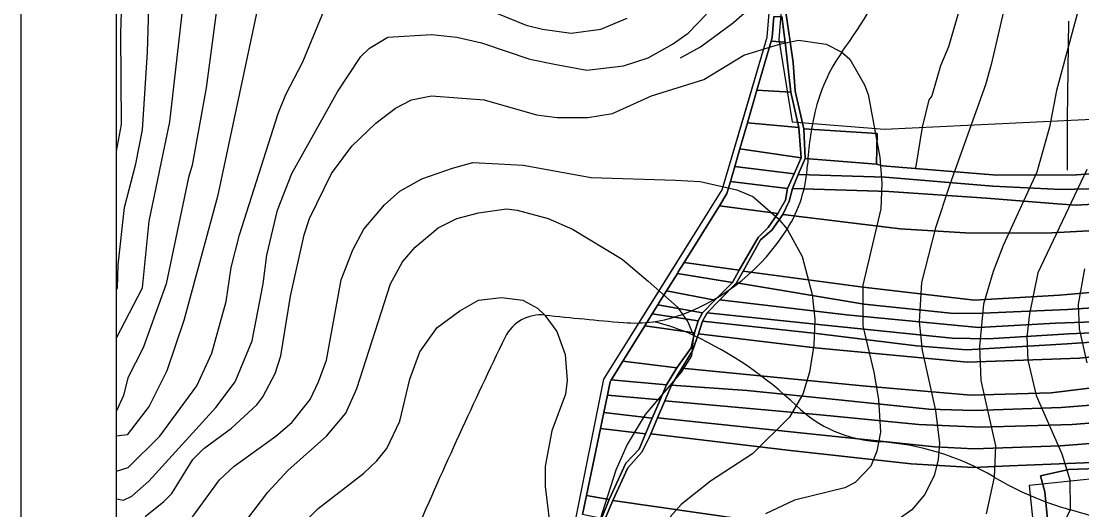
# Model space of a CAD drawing. Extents: x -510989 to -501240, y -1184665 to -1176098.
# Drawn here: x -510989 to -510210, y -1179498 to -1179139 of the extents above; entities that cross this region are included whole.
import ezdxf

# ---------------------------------------------------------------- set-up
doc = ezdxf.new("R2010")
doc.units = 0
for name, color, linetype in [('lesni_pozemek', 7, 'Continuous'), ('NAVRH_interakcni_prvky', 7, 'Continuous'), ('NAVRH_rozvodnice', 7, 'Continuous'), ('orna_puda', 7, 'Continuous'), ('ostatni_plocha_x_ostatni_komunikace', 7, 'Continuous'), ('popis', 7, 'Continuous'), ('rozpiska', 7, 'Continuous'), ('STAV_povodi', 7, 'Continuous'), ('STAV_systematicke_odvodneni', 7, 'Continuous'), ('trvaly_travni_porost', 7, 'Continuous'), ('vrstevnice_01', 7, 'Continuous'), ('vrstevnice_02', 7, 'Continuous'), ('vrstevnice_03', 7, 'Continuous')]:
    doc.layers.add(name, color=color, linetype=linetype)

msp = doc.modelspace()

# ---------------------------------------------------------------- linework, layer by layer
at = {"layer": 'lesni_pozemek'}
for points in [[(-510436.2, -1179135.78), (-510430.33, -1179135.78), (-510427.73, -1179154.59), (-510438.02, -1179153.76), (-510437.29, -1179151.24)], [(-510427.73, -1179154.59), (-510423.6, -1179191.28), (-510448.49, -1179189.75), (-510438.02, -1179153.76)], [(-510423.6, -1179191.28), (-510417.84, -1179217.21), (-510455.46, -1179213.7), (-510448.49, -1179189.75)], [(-510417.84, -1179217.21), (-510415.94, -1179239.52), (-510461.07, -1179232.97), (-510455.46, -1179213.7)], [(-510360.05, -1179221.65), (-510360.56, -1179244.06), (-510413.12, -1179240.08), (-510414.16, -1179218.2)], [(-510415.94, -1179239.52), (-510421.25, -1179251.34), (-510464.83, -1179245.9), (-510461.07, -1179232.97)], [(-510076.65, -1179236.04), (-510062.5, -1179245.4), (-510091.13, -1179251.51), (-510184.57, -1179261.74), (-510224.9, -1179262.8), (-510275.21, -1179260.37), (-510354.41, -1179253.68), (-510418.1, -1179251.78), (-510413.12, -1179240.08), (-510360.56, -1179244.06), (-510356.32, -1179245.36), (-510272.33, -1179252.31), (-510213.64, -1179252.07), (-510167.75, -1179248.77), (-510106.1, -1179240.68)], [(-510421.25, -1179251.34), (-510426.08, -1179262.1), (-510468.02, -1179256.89), (-510464.83, -1179245.9)], [(-510062.5, -1179245.4), (-510057.27, -1179256.72), (-510084.04, -1179262.7), (-510141.62, -1179270.18), (-510214.07, -1179274.29), (-510227.92, -1179273.36), (-510279.81, -1179269.22), (-510351.66, -1179264.21), (-510422.47, -1179262.07), (-510418.1, -1179251.78), (-510354.41, -1179253.68), (-510275.21, -1179260.37), (-510224.9, -1179262.8), (-510184.57, -1179261.74), (-510091.13, -1179251.51)], [(-510426.08, -1179262.1), (-510427.42, -1179270.49), (-510433.05, -1179280.3), (-510476.13, -1179274.65), (-510470.6, -1179265.74), (-510468.02, -1179256.89)], [(-510055.48, -1179260.58), (-510073.48, -1179266.45), (-510127.98, -1179288.85), (-510231.73, -1179294.67), (-510291.3, -1179294.93), (-510343.33, -1179291.74), (-510429.48, -1179281.16), (-510424.75, -1179271.29), (-510422.47, -1179262.07), (-510351.66, -1179264.21), (-510279.81, -1179269.22), (-510227.92, -1179273.36), (-510214.07, -1179274.29), (-510141.62, -1179270.18), (-510084.04, -1179262.7), (-510057.27, -1179256.72)], [(-510433.05, -1179280.3), (-510440.23, -1179290.64), (-510447.52, -1179297.93), (-510461.65, -1179322.07), (-510502.02, -1179316.36), (-510476.13, -1179274.65)], [(-510429.48, -1179281.16), (-510343.33, -1179291.74), (-510291.3, -1179294.93), (-510231.73, -1179294.67), (-510127.98, -1179288.85), (-510143.14, -1179297.52), (-510171.11, -1179307.54), (-510186.78, -1179317.43), (-510186.62, -1179326.29), (-510175.42, -1179336.06), (-510226.19, -1179340.47), (-510288.75, -1179343.99), (-510370.47, -1179334.51), (-510458.75, -1179322.81), (-510445.97, -1179299.85), (-510437.61, -1179292.65)], [(-510461.65, -1179322.07), (-510466.43, -1179331.02), (-510506.98, -1179324.36), (-510506.34, -1179323.33), (-510502.02, -1179316.36)], [(-510466.43, -1179331.02), (-510479.51, -1179344.16), (-510514.92, -1179337.14), (-510506.98, -1179324.36)], [(-510458.75, -1179322.81), (-510370.47, -1179334.51), (-510288.75, -1179343.99), (-510226.19, -1179340.47), (-510175.42, -1179336.06), (-510165.42, -1179347.12), (-510220.28, -1179350.96), (-510282.57, -1179353.6), (-510303.96, -1179353.84), (-510369.7, -1179346.92), (-510463.53, -1179331.39)], [(-510463.53, -1179331.39), (-510369.7, -1179346.92), (-510303.96, -1179353.84), (-510282.57, -1179353.6), (-510220.28, -1179350.96), (-510165.42, -1179347.12), (-510142.04, -1179354.05), (-510140.77, -1179355.2), (-510166.09, -1179358.7), (-510229.11, -1179360.96), (-510285.79, -1179364.14), (-510382.78, -1179354.93), (-510475.66, -1179343.84)], [(-510479.51, -1179344.16), (-510488.56, -1179353.25), (-510521.39, -1179347.58), (-510520.76, -1179346.55), (-510514.92, -1179337.14)], [(-510488.56, -1179353.25), (-510491.76, -1179359.19), (-510525.49, -1179354.19), (-510521.39, -1179347.58)], [(-510475.66, -1179343.84), (-510382.78, -1179354.93), (-510285.79, -1179364.14), (-510229.11, -1179360.96), (-510166.09, -1179358.7), (-510140.77, -1179355.2), (-510132.67, -1179362.55), (-510162.81, -1179366.24), (-510219.36, -1179368.88), (-510278.58, -1179372.54), (-510305.07, -1179372), (-510398.53, -1179362.34), (-510484.99, -1179353.41)], [(-510491.76, -1179359.19), (-510494.48, -1179368.11), (-510530.92, -1179362.94), (-510525.49, -1179354.19)], [(-510484.99, -1179353.41), (-510398.53, -1179362.34), (-510305.07, -1179372), (-510278.58, -1179372.54), (-510219.36, -1179368.88), (-510162.81, -1179366.24), (-510132.67, -1179362.55), (-510125.05, -1179369.45), (-510220.59, -1179376.2), (-510294.46, -1179380.48), (-510331.23, -1179377.64), (-510404.76, -1179368.43), (-510488.39, -1179359.45)], [(-510494.48, -1179368.11), (-510496.83, -1179378.94), (-510507.48, -1179393.66), (-510546.99, -1179388.83), (-510530.92, -1179362.94)], [(-510404.76, -1179368.43), (-510331.23, -1179377.64), (-510294.46, -1179380.48), (-510220.59, -1179376.2), (-510125.05, -1179369.45), (-510118.23, -1179375.63), (-510118.2, -1179376.33), (-510211.39, -1179386.73), (-510293.83, -1179389.55), (-510405.62, -1179379.1), (-510491.56, -1179368.85), (-510491.52, -1179368.74), (-510488.39, -1179359.45)], [(-510491.56, -1179368.85), (-510405.62, -1179379.1), (-510293.83, -1179389.55), (-510211.39, -1179386.73), (-510118.2, -1179376.33), (-510117.08, -1179400.12), (-510146.14, -1179401.68), (-510232.38, -1179412.17), (-510291.29, -1179413.7), (-510370.85, -1179406.97), (-510503.62, -1179394.04), (-510495.78, -1179381.38)], [(-510507.48, -1179393.66), (-510514.9, -1179406.34), (-510555.55, -1179402.62), (-510554.92, -1179401.59), (-510546.99, -1179388.83)], [(-510117.08, -1179400.12), (-510116.63, -1179409.75), (-510178.56, -1179419.14), (-510225.08, -1179422.8), (-510289.02, -1179425.11), (-510322.28, -1179424.07), (-510388.4, -1179417.24), (-510455.61, -1179410.29), (-510511.36, -1179406.53), (-510503.62, -1179394.04), (-510370.85, -1179406.97), (-510291.29, -1179413.7), (-510232.38, -1179412.17), (-510146.14, -1179401.68)], [(-510555.55, -1179402.62), (-510514.9, -1179406.34), (-510519.61, -1179417.33), (-510558.41, -1179413.74), (-510556.38, -1179403.96)], [(-509948.61, -1179408.03), (-509946.24, -1179413.7), (-509987.35, -1179426.11), (-510064.97, -1179435.86), (-510115.13, -1179442.17), (-510172.85, -1179446.78), (-510225.56, -1179450.99), (-510289.05, -1179453.23), (-510317.83, -1179451.74), (-510402.54, -1179442.93), (-510521.6, -1179430.54), (-510516.24, -1179417.97), (-510401.94, -1179428.27), (-510329.45, -1179435.45), (-510283.89, -1179437.28), (-510216.9, -1179435.33), (-510115.81, -1179427.18), (-510103.58, -1179425.83), (-510061.56, -1179421.23), (-509983.6, -1179412.12)], [(-510511.36, -1179406.53), (-510455.61, -1179410.29), (-510388.4, -1179417.24), (-510322.28, -1179424.07), (-510289.02, -1179425.11), (-510225.08, -1179422.8), (-510178.56, -1179419.14), (-510116.63, -1179409.75), (-510115.81, -1179427.18), (-510216.9, -1179435.33), (-510283.89, -1179437.28), (-510329.45, -1179435.45), (-510401.94, -1179428.27), (-510516.24, -1179417.97)], [(-510519.61, -1179417.33), (-510525.38, -1179430.77), (-510561.08, -1179426.64), (-510558.41, -1179413.74)], [(-509941.22, -1179425.67), (-509969.37, -1179435.32), (-510008.96, -1179442.54), (-510115.2, -1179455.16), (-510149.55, -1179460.17), (-510195.81, -1179462.91), (-510262.86, -1179465.82), (-510289.69, -1179466.98), (-510335.21, -1179464.35), (-510426.03, -1179454.22), (-510526.57, -1179442.18), (-510521.6, -1179430.54), (-510402.54, -1179442.93), (-510317.83, -1179451.74), (-510289.05, -1179453.23), (-510225.56, -1179450.99), (-510172.85, -1179446.78), (-510115.13, -1179442.17), (-510064.97, -1179435.86), (-509987.35, -1179426.11), (-509946.24, -1179413.7)], [(-510525.38, -1179430.77), (-510530.27, -1179442.18), (-510563.52, -1179438.41), (-510561.08, -1179426.64)], [(-510530.27, -1179442.18), (-510535.12, -1179453.48), (-510544.89, -1179463.7), (-510557.2, -1179490.45), (-510573.7, -1179487.54), (-510563.52, -1179438.41)], [(-510557.2, -1179490.45), (-510562.79, -1179504.39), (-510576.56, -1179501.37), (-510573.7, -1179487.54)]]:
    msp.add_lwpolyline(points, close=True, dxfattribs=at)
msp.add_lwpolyline([(-510184.63, -1179467.2), (-510219.33, -1179468.5), (-510240.1, -1179473.05), (-510236.91, -1179484.91), (-510233.91, -1179517.72), (-510232.74, -1179530.48), (-510258.03, -1179530.02), (-510394.35, -1179514.08), (-510554.46, -1179491.08), (-510543.4, -1179467.28), (-510533.09, -1179455.63), (-510527.71, -1179444.86), (-510526.57, -1179442.18), (-510426.03, -1179454.22), (-510335.21, -1179464.35), (-510289.69, -1179466.98), (-510262.86, -1179465.82), (-510195.81, -1179462.91)], dxfattribs=at)
at = {"layer": 'NAVRH_interakcni_prvky'}
for p, q in [((-510219.52, -1179139.17), (-510220.65, -1179210.92)), ((-510220.65, -1179211.7), (-510220.65, -1179248.67))]:
    msp.add_line(p, q, dxfattribs=at)
msp.add_arc((-510170.65, -1179211.7), 50, 179.10512, 180, dxfattribs=at)
at = {"layer": 'NAVRH_rozvodnice'}
for centre, radius, start, end in [((-510932.56, -1178776.7), 668.57, 324.80829, 338.19812), ((-510283.57, -1179234.37), 125.57, 144.80829, 167.04137), ((-510187.97, -1179256.37), 223.67, 167.04137, 176.98661), ((-510509.6, -1179239.43), 98.41, 327.71336, 356.98661), ((-510557.74, -1179209.02), 155.35, 290.53241, 327.71336), ((-510607.35, -1179383.94), 29.1, 84.00135, 154.16019), ((-510300.29, -1176461.79), 2909.13, 264.00135, 265.14164), ((-510538.23, -1179261.1), 99.73, 265.14164, 290.53241), ((-510557.1, -1179503.73), 147.45, 65.09101, 77.27742), ((-507309.25, -1180981.13), 3693.59, 154.16019, 156.62147), ((-510611.61, -1179621.12), 276.88, 46.13501, 65.09101), ((-510353.53, -1179352.61), 95.55, 226.13501, 266.66492), ((-510370.01, -1179635.28), 187.59, 59.2839, 86.66492), ((-510154.74, -1179272.96), 233.84, 239.2839, 254.22613), ((-510342.23, -1179936.66), 455.83, 66.38705, 74.22613)]:
    msp.add_arc(centre, radius, start, end, dxfattribs=at)
at = {"layer": 'orna_puda'}
msp.add_lwpolyline([(-510560.36, -1179505.1), (-510554.46, -1179491.08), (-510394.35, -1179514.08)], dxfattribs=at)
at = {"layer": 'ostatni_plocha_x_ostatni_komunikace'}
for points in [[(-510506, -1180185), (-510544, -1179990), (-510564, -1179913), (-510631, -1179804), (-510604, -1179617), (-510561, -1179402), (-510474, -1179263), (-510441, -1179151), (-510432, -1179041)], [(-510433.11, -1179091.84), (-510421.96, -1179169.49), (-510420.49, -1179190.53), (-510414.16, -1179218.2), (-510413.12, -1179240.08), (-510418.1, -1179251.78), (-510422.47, -1179262.07), (-510424.75, -1179271.29), (-510429.48, -1179281.16), (-510437.61, -1179292.65), (-510445.97, -1179299.85), (-510458.75, -1179322.81), (-510463.53, -1179331.39), (-510475.66, -1179343.84), (-510484.99, -1179353.41), (-510488.39, -1179359.45), (-510491.52, -1179368.74), (-510491.56, -1179368.85), (-510495.78, -1179381.38), (-510503.62, -1179394.04), (-510511.36, -1179406.53), (-510516.24, -1179417.97), (-510521.6, -1179430.54), (-510526.57, -1179442.18), (-510527.71, -1179444.86), (-510533.09, -1179455.63), (-510543.4, -1179467.28), (-510554.46, -1179491.08), (-510560.36, -1179505.1)], [(-510436.2, -1179135.78), (-510437.29, -1179151.24), (-510438.02, -1179153.76), (-510448.49, -1179189.75), (-510455.46, -1179213.7), (-510461.07, -1179232.97), (-510464.83, -1179245.9), (-510468.02, -1179256.89), (-510470.6, -1179265.74), (-510476.13, -1179274.65), (-510502.02, -1179316.36), (-510506.34, -1179323.33), (-510506.98, -1179324.36), (-510514.92, -1179337.14), (-510520.76, -1179346.55), (-510521.39, -1179347.58), (-510525.49, -1179354.19), (-510530.92, -1179362.94), (-510546.99, -1179388.83), (-510554.92, -1179401.59), (-510555.55, -1179402.62), (-510556.38, -1179403.96), (-510558.41, -1179413.74), (-510561.08, -1179426.64), (-510563.52, -1179438.41), (-510573.7, -1179487.54), (-510576.56, -1179501.37)], [(-510562.79, -1179504.39), (-510557.2, -1179490.45), (-510544.89, -1179463.7), (-510535.12, -1179453.48), (-510530.27, -1179442.18), (-510525.38, -1179430.77), (-510519.61, -1179417.33), (-510514.9, -1179406.34), (-510507.48, -1179393.66), (-510496.83, -1179378.94), (-510494.48, -1179368.11), (-510491.76, -1179359.19), (-510488.56, -1179353.25), (-510479.51, -1179344.16), (-510466.43, -1179331.02), (-510461.65, -1179322.07), (-510447.52, -1179297.93), (-510440.23, -1179290.64), (-510433.05, -1179280.3), (-510427.42, -1179270.49), (-510426.08, -1179262.1), (-510421.25, -1179251.34), (-510415.94, -1179239.52), (-510417.84, -1179217.21), (-510423.6, -1179191.28), (-510427.73, -1179154.59), (-510430.33, -1179135.78)]]:
    msp.add_lwpolyline(points, dxfattribs=at)
at = {"layer": 'popis'}
msp.add_lwpolyline([(-510525, -1180087.5), (-510544, -1179990), (-510564, -1179913), (-510597.5, -1179858.5), (-510631, -1179804), (-510617.5, -1179710.5), (-510604, -1179617), (-510582.5, -1179509.5), (-510561, -1179402), (-510517.5, -1179332.5), (-510474, -1179263), (-510457.5, -1179207), (-510441, -1179151), (-510432, -1179041)], dxfattribs=at)
at = {"layer": 'rozpiska'}
for points in [[(-508019.09, -1176098), (-508019.09, -1184498), (-510989.09, -1184498), (-510989.09, -1176098)], [(-508089.09, -1176168), (-508089.09, -1184428), (-510919.09, -1184428), (-510919.09, -1176168)]]:
    msp.add_lwpolyline(points, close=True, dxfattribs=at)
at = {"layer": 'STAV_povodi'}
for centre, radius, start, end in [((-510932.56, -1178776.7), 668.57, 324.80829, 338.19812), ((-510283.57, -1179234.37), 125.57, 144.80829, 167.04137), ((-510187.97, -1179256.37), 223.67, 167.04137, 176.98661), ((-510509.6, -1179239.43), 98.41, 327.71336, 356.98661), ((-510557.74, -1179209.02), 155.35, 290.53241, 327.71336), ((-510607.35, -1179383.94), 29.1, 84.00135, 154.16019), ((-510300.29, -1176461.79), 2909.13, 264.00135, 265.14164), ((-510538.23, -1179261.1), 99.73, 265.14164, 290.53241), ((-507309.25, -1180981.13), 3693.59, 154.16019, 156.62147)]:
    msp.add_arc(centre, radius, start, end, dxfattribs=at)
at = {"layer": 'STAV_systematicke_odvodneni'}
for p, q in [((-510425.39, -1179066.66), (-510432.41, -1179152.5)), ((-510432.41, -1179152.5), (-510422.7, -1179212.97)), ((-510354.7, -1179218.37), (-510078.94, -1179205.41)), ((-510422.7, -1179212.97), (-510354.7, -1179218.37)), ((-510129.13, -1179467.79), (-510248.39, -1179480.21)), ((-510248.39, -1179480.21), (-510242.45, -1179537.43))]:
    msp.add_line(p, q, dxfattribs=at)
at = {"layer": 'trvaly_travni_porost'}
for points in [[(-509862.49, -1179129.46), (-509853.5, -1179149.34), (-509851.96, -1179152.73), (-509850.86, -1179155.16), (-509842.94, -1179172.68), (-509929.99, -1179206.54), (-509999.75, -1179222.79), (-510068.01, -1179234.55), (-510068.36, -1179232.98), (-510127.44, -1179241.14), (-510143.37, -1179242.75), (-510167.92, -1179245.86), (-510167.75, -1179248.77), (-510213.64, -1179252.07), (-510272.33, -1179252.31), (-510356.32, -1179245.36), (-510360.56, -1179244.06), (-510360.05, -1179221.65), (-510414.16, -1179218.2), (-510420.49, -1179190.53), (-510421.96, -1179169.49), (-510433.11, -1179091.84)], [(-510085.19, -1179504.1), (-510233.91, -1179517.72), (-510236.91, -1179484.91), (-510240.1, -1179473.05), (-510219.33, -1179468.5), (-510184.63, -1179467.2)]]:
    msp.add_lwpolyline(points, dxfattribs=at)
at = {"layer": 'vrstevnice_01'}
for points in [[(-510919.09, -1179336.49), (-510918.31, -1179335), (-510917.91, -1179318), (-510913.31, -1179276), (-510904.91, -1179244), (-510899.91, -1179219), (-510896.31, -1179162), (-510893.59, -1179073)], [(-510666.91, -1179122), (-510618, -1179142), (-510606, -1179145), (-510584.91, -1179148), (-510563.31, -1179145), (-510543.91, -1179137)], [(-510845.69, -1179131), (-510853.09, -1179188), (-510863.41, -1179245), (-510866.09, -1179254), (-510882.59, -1179332), (-510899.59, -1179379), (-510910.69, -1179401), (-510913.91, -1179414), (-510919.09, -1179425.31)], [(-510919.09, -1179469.72), (-510910.59, -1179467), (-510887.31, -1179444), (-510860.09, -1179407), (-510848.91, -1179383), (-510838.41, -1179345), (-510834.81, -1179320), (-510828.59, -1179296), (-510800.31, -1179207), (-510794.59, -1179193), (-510782.19, -1179169), (-510766.41, -1179131)], [(-510212.81, -1179132), (-510228.5, -1179190), (-510233.5, -1179217), (-510242.81, -1179250), (-510267.69, -1179304), (-510275, -1179323), (-510282, -1179347), (-510284.91, -1179378), (-510284.09, -1179403), (-510273.31, -1179451), (-510274.19, -1179474), (-510280.09, -1179501)], [(-510898, -1179503), (-510884.19, -1179492), (-510878.5, -1179486), (-510863.09, -1179461), (-510854.81, -1179453), (-510834.59, -1179438), (-510815.91, -1179421), (-510811.59, -1179415), (-510802.5, -1179398), (-510798.41, -1179385), (-510791.31, -1179341), (-510781.09, -1179296), (-510777.31, -1179284), (-510761.09, -1179251), (-510746.09, -1179231), (-510728.59, -1179214), (-510714.09, -1179203), (-510702.41, -1179197), (-510687.59, -1179194), (-510648.91, -1179197), (-510610.41, -1179208), (-510595.31, -1179210), (-510572.69, -1179210), (-510554.69, -1179207), (-510526.09, -1179194), (-510487.41, -1179182), (-510458.09, -1179164), (-510432, -1179156), (-510418.09, -1179153), (-510397.59, -1179156), (-510386.19, -1179162), (-510380.19, -1179167), (-510369.41, -1179186), (-510366.81, -1179193), (-510358.19, -1179239), (-510356.81, -1179258), (-510357.41, -1179277), (-510370.59, -1179333), (-510370.81, -1179363), (-510362.69, -1179397), (-510359.19, -1179417), (-510357.69, -1179441), (-510360.5, -1179455), (-510364.91, -1179466), (-510376.31, -1179478), (-510384, -1179482), (-510421, -1179491), (-510442.19, -1179501)], [(-510669, -1179284), (-510653, -1179280), (-510632.5, -1179277), (-510624.59, -1179278), (-510601.81, -1179284), (-510583.91, -1179292), (-510547.59, -1179314), (-510528.31, -1179330), (-510507.19, -1179349), (-510499.31, -1179360), (-510495, -1179370), (-510496.5, -1179385), (-510504.19, -1179397), (-510530.69, -1179428), (-510543.81, -1179450), (-510552.09, -1179469), (-510563.59, -1179505), (-510566.41, -1179520), (-510568.19, -1179542), (-510566.91, -1179605), (-510572.14, -1179665.94)], [(-510919.09, -1179579.99), (-510918.91, -1179580), (-510900.81, -1179578), (-510885.31, -1179572), (-510873.19, -1179564), (-510860.81, -1179553), (-510847.31, -1179537), (-510807.91, -1179485), (-510792.91, -1179469), (-510764.69, -1179444), (-510750.5, -1179427), (-510742.5, -1179409), (-510717.81, -1179332), (-510709, -1179316), (-510699.59, -1179305), (-510682.81, -1179291), (-510669, -1179284)], [(-510205.91, -1179390), (-510211.5, -1179365), (-510212.31, -1179347), (-510207.69, -1179321)]]:
    msp.add_lwpolyline(points, dxfattribs=at)
at = {"layer": 'vrstevnice_02'}
for points in [[(-510919.09, -1179234.71), (-510915.31, -1179215), (-510915.91, -1179148), (-510914.19, -1179093)], [(-510809.31, -1179101), (-510844.81, -1179268), (-510869.5, -1179359), (-510882.19, -1179396), (-510895.09, -1179422), (-510911.31, -1179443), (-510919.09, -1179443.96)], [(-510263.19, -1179114), (-510276.41, -1179171), (-510280.69, -1179186), (-510306.69, -1179259), (-510317.19, -1179291), (-510327.59, -1179331), (-510329.41, -1179360), (-510327, -1179381), (-510317.19, -1179425), (-510314.31, -1179449), (-510315.31, -1179461), (-510318.31, -1179473), (-510325.31, -1179487), (-510334.59, -1179498), (-510351.69, -1179510)], [(-510895.19, -1179286), (-510880, -1179213), (-510868.81, -1179116)], [(-510808.69, -1179311), (-510800.81, -1179278), (-510790.31, -1179251), (-510756.59, -1179191), (-510739.5, -1179165), (-510733.19, -1179159), (-510719.81, -1179151), (-510687.59, -1179149), (-510669, -1179151), (-510651, -1179155), (-510615.41, -1179167), (-510596, -1179171), (-510573.41, -1179175), (-510546.59, -1179172), (-510528.31, -1179166), (-510510.5, -1179156), (-510499.09, -1179148), (-510485.5, -1179134)], [(-510881.81, -1179529), (-510843.31, -1179476), (-510832.69, -1179466), (-510802.09, -1179444), (-510790.31, -1179434), (-510776.81, -1179417), (-510770.69, -1179404), (-510764.69, -1179388), (-510753.91, -1179329), (-510745.41, -1179307), (-510737.31, -1179292), (-510722.09, -1179274), (-510711, -1179264), (-510694.69, -1179255), (-510672.19, -1179247), (-510657.19, -1179243), (-510638.41, -1179244), (-510620.31, -1179245), (-510570.31, -1179254), (-510508.31, -1179256), (-510490.19, -1179257), (-510463.19, -1179263), (-510451.5, -1179268), (-510432.91, -1179284), (-510426.41, -1179292), (-510415.19, -1179312), (-510407.81, -1179340), (-510406, -1179358), (-510406.69, -1179377), (-510409.81, -1179397), (-510414.81, -1179413), (-510424.69, -1179430)], [(-510206.09, -1179248), (-510242.09, -1179324), (-510248.19, -1179354), (-510250.31, -1179371), (-510249.59, -1179388), (-510243.31, -1179414), (-510224.5, -1179457), (-510218.5, -1179476), (-510218.31, -1179498), (-510226.31, -1179514)], [(-510919.09, -1179371.75), (-510900, -1179335), (-510895.19, -1179286)], [(-510919.09, -1179490.06), (-510914, -1179491), (-510907.91, -1179488), (-510895.41, -1179477), (-510846, -1179423), (-510831.81, -1179404), (-510819.41, -1179374), (-510811.41, -1179332), (-510808.69, -1179311)], [(-510783.81, -1179510), (-510770.81, -1179497), (-510737.41, -1179471), (-510727.69, -1179462), (-510720.5, -1179453), (-510710.91, -1179433), (-510703.59, -1179402), (-510696.09, -1179382), (-510683.5, -1179364), (-510666.91, -1179352), (-510653, -1179344), (-510636.09, -1179342), (-510620.41, -1179344), (-510609.69, -1179350), (-510604.31, -1179355), (-510595.59, -1179367), (-510589.5, -1179384), (-510587.91, -1179403), (-510589.19, -1179413), (-510599.09, -1179440), (-510604.19, -1179466), (-510604.09, -1179481), (-510599.5, -1179519)], [(-510424.69, -1179430), (-510451.81, -1179457), (-510482.59, -1179477), (-510504.09, -1179494), (-510511.91, -1179503), (-510519.41, -1179519), (-510522.31, -1179534), (-510531.41, -1179640), (-510538.09, -1179681), (-510561, -1179757), (-510563.41, -1179774), (-510563.81, -1179795), (-510558.19, -1179827), (-510535.69, -1179889), (-510531.91, -1179913), (-510531.09, -1179923), (-510533.81, -1179950), (-510542.81, -1179976), (-510553.31, -1179992), (-510571, -1180011), (-510581.19, -1180020)]]:
    msp.add_lwpolyline(points, dxfattribs=at)
at = {"layer": 'vrstevnice_03'}
msp.add_lwpolyline([(-510504.59, -1179166), (-510490, -1179158), (-510465.69, -1179140), (-510440.91, -1179118), (-510413.19, -1179092), (-510385.41, -1179060), (-510366, -1179042), (-510354.19, -1179034), (-510333.09, -1179024), (-510325.31, -1179022), (-510311.81, -1179025), (-510306, -1179029), (-510296.81, -1179040), (-510293.69, -1179052), (-510292, -1179074), (-510293.91, -1179105), (-510296.59, -1179119), (-510307.81, -1179158), (-510313.59, -1179172), (-510320, -1179194), (-510322.09, -1179197), (-510327.19, -1179217), (-510332.09, -1179247)], dxfattribs=at)

doc.saveas('drawing.dxf')
